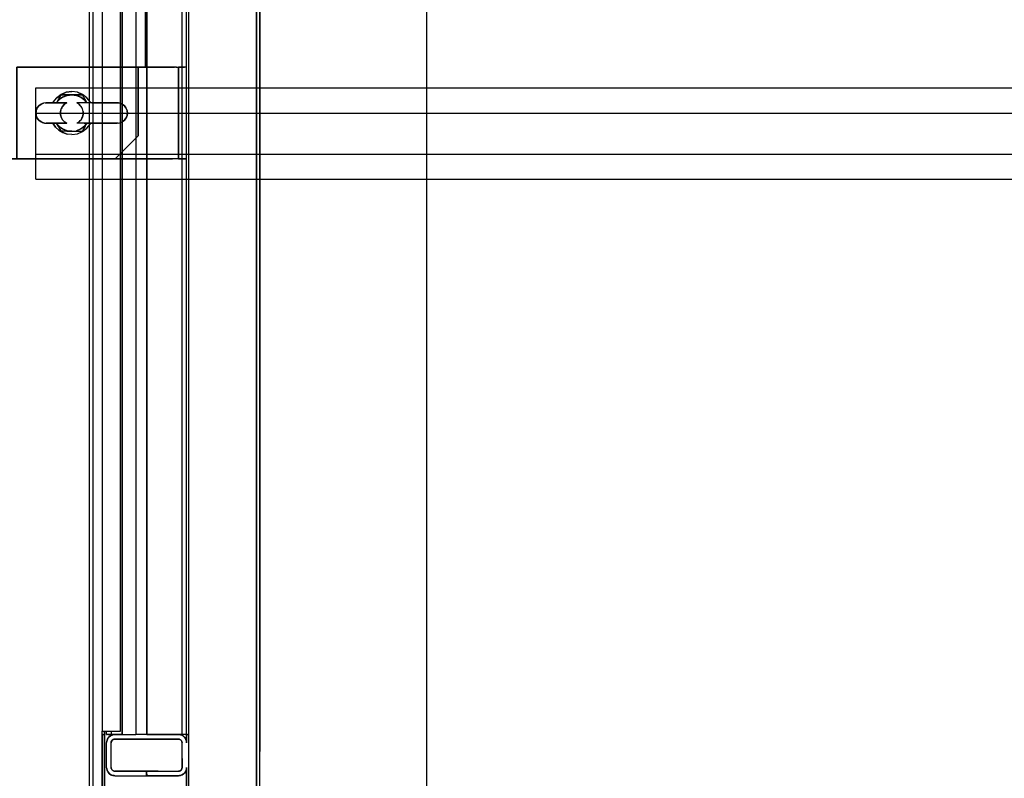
# Model space of a CAD drawing. Extents: x -805 to 3526, y -961 to 1039.
# Tile 346 of 473: x 1259.866 to 1260.297, y 36.826 to 37.158. Entities that reach past the tile are written whole.
import ezdxf
from ezdxf import colors
from ezdxf.entities.mleader import LeaderData, LeaderLine
from ezdxf.math import Vec2, Vec3

# ---------------------------------------------------------------- set-up
doc = ezdxf.new("R2010")
doc.units = 0
doc.linetypes.add('AUSGEZOGEN', pattern=[2, 1, 1])
doc.layers.get('0').update_dxf_attribs({"color": 251})
doc.layers.add('TTK-B-Bestand', color=252, linetype='Continuous', lineweight=35)
doc.layers.add('TTK-P-Treppe unten', color=12, linetype='Continuous', lineweight=25)
for name, color, linetype in [('TTK-P-Aufzug', 251, 'Continuous'), ('TTK-P-Bahnsteig', 12, 'Continuous'), ('TTK-P-TEXT', 12, 'AUSGEZOGEN'), ('TTK-P-Verm', 251, 'Continuous')]:
    doc.layers.add(name, color=color, linetype=linetype)
doc.styles.add('AKG DIN 6776', font='AKG_DIN67.TTF')
doc.dimstyles.new('TTK', dxfattribs={"dimtxt": 2.5, "dimasz": 2.5, "dimexe": 3.5, "dimexo": 0.1, "dimgap": 1, "dimtad": 1, "dimzin": 0, "dimtxsty": 'AKG DIN 6776', "dimblk": 'OBLIQUE', "dimcen": -0.09, "dimdle": 3, "dimclrd": 256, "dimclre": 256, "dimclrt": 256, "dimadec": 3, "dimazin": 0, "dimtfac": 1, "dimtofl": 0, "dimtmove": 0, "dimatfit": 3, "dimldrblk": 'OBLIQUE', "dimfxl": 7, "dimfxlon": 1, "dimtolj": 1, "dimtzin": 0, "dimlwd": -1, "dimlwe": -1, "dimarcsym": 0})
doc.dimstyles.new('TTK$6', dxfattribs={"dimtxt": 2.5, "dimasz": 2.5, "dimexe": 3.5, "dimexo": 0.1, "dimgap": 1, "dimtad": 1, "dimzin": 0, "dimtxsty": 'AKG DIN 6776', "dimblk": 'OBLIQUE', "dimcen": -0.09, "dimdle": 3, "dimse1": 1, "dimse2": 1, "dimclrd": 256, "dimclre": 256, "dimclrt": 256, "dimadec": 3, "dimazin": 0, "dimtfac": 1, "dimtofl": 0, "dimtmove": 0, "dimatfit": 3, "dimldrblk": 'OBLIQUE', "dimfxl": 7, "dimfxlon": 1, "dimtolj": 1, "dimtzin": 0, "dimlwd": -1, "dimlwe": -1, "dimarcsym": 0})

# ---------------------------------------------------------------- blocks, each defined once
blk = doc.blocks.new('_None')
blk = doc.blocks.new('*D549')
at = {"layer": 'DEFPOINTS', "color": 0}
for p in [(1594.65301, 36.73973), (1594.30623, 36.57524), (8.2233, 0)]:
    blk.add_point(p, dxfattribs=at)
at = {"layer": 'TTK-B-Bestand', "insert": (1594.10926, 36.98348), "char_height": 0.25, "attachment_point": 5, "style": 'AKG DIN 6776'}
blk.add_mtext('\\A1;36,588', dxfattribs=at)
blk = doc.blocks.new('_OBLIQUE')
at = {"color": 0, "linetype": 'ByBlock'}
blk.add_line((-0.5, -0.5), (0.5, 0.5), dxfattribs=at)
blk = doc.blocks.new('*D548')
at = {"layer": 'DEFPOINTS', "color": 0}
for p in [(1585.5366, 36.77061), (1585.04588, 36.61399), (-0.86811, 0.03088)]:
    blk.add_point(p, dxfattribs=at)
at = {"layer": 'TTK-B-Bestand', "insert": (1585.01785, 37.01436), "char_height": 0.25, "attachment_point": 5, "style": 'AKG DIN 6776'}
blk.add_mtext('\\A1;36,621', dxfattribs=at)
blk = doc.blocks.new('*D645')
at = {"layer": 'DEFPOINTS', "color": 0}
for p in [(1259.79808, 39.34555), (1259.49808, 36.0331), (1259.79808, 36.0331)]:
    blk.add_point(p, dxfattribs=at)
at = {"layer": 'TTK-P-Verm'}
for p, q in [((1259.49808, 38.64555), (1259.49808, 39.69555)), ((1259.79808, 38.64555), (1259.79808, 39.69555)), ((1259.19808, 39.34555), (1260.09808, 39.34555))]:
    blk.add_line(p, q, dxfattribs=at)
at = {"layer": 'TTK-P-Verm', "xscale": 0.25, "yscale": 0.25, "zscale": 0.25, "rotation": 180}
blk.add_blockref('_OBLIQUE', (1259.49808, 39.34555), dxfattribs=at)
at = {"layer": 'TTK-P-Verm', "xscale": 0.25, "yscale": 0.25, "zscale": 0.25}
blk.add_blockref('_OBLIQUE', (1259.79808, 39.34555), dxfattribs=at)
at = {"layer": 'TTK-P-Verm', "insert": (1259.64808, 39.58688), "char_height": 0.25, "attachment_point": 5, "style": 'AKG DIN 6776', "bg_fill": 3, "box_fill_scale": 1.1, "bg_fill_color": 256, "bg_fill_true_color": 13158600, "bg_fill_transparency": 0}
blk.add_mtext('\\A1;30', dxfattribs=at)
blk = doc.blocks.new('*D644')
at = {"layer": 'DEFPOINTS', "color": 0}
for p in [(1262.49808, 39.34555), (1259.79808, 39.28428), (1262.49808, 35.72662)]:
    blk.add_point(p, dxfattribs=at)
at = {"layer": 'TTK-P-Treppe unten'}
for p, q in [((1259.79808, 39.29428), (1259.79808, 39.69555)), ((1262.49808, 38.64555), (1262.49808, 39.69555)), ((1259.49808, 39.34555), (1262.79808, 39.34555))]:
    blk.add_line(p, q, dxfattribs=at)
at = {"layer": 'TTK-P-Treppe unten', "xscale": 0.25, "yscale": 0.25, "zscale": 0.25, "rotation": 180}
blk.add_blockref('_OBLIQUE', (1259.79808, 39.34555), dxfattribs=at)
at = {"layer": 'TTK-P-Treppe unten', "xscale": 0.25, "yscale": 0.25, "zscale": 0.25}
blk.add_blockref('_OBLIQUE', (1262.49808, 39.34555), dxfattribs=at)
at = {"layer": 'TTK-P-Treppe unten', "insert": (1261.14808, 39.58943), "char_height": 0.25, "attachment_point": 5, "style": 'AKG DIN 6776', "bg_fill": 3, "box_fill_scale": 1.1, "bg_fill_color": 256, "bg_fill_true_color": 13158600, "bg_fill_transparency": 0}
blk.add_mtext('\\A1;2,70', dxfattribs=at)
blk = doc.blocks.new('*D536')
at = {"layer": 'DEFPOINTS', "color": 0}
for p in [(1593.42639, 36.65223), (1593.90951, 36.65223), (733.06592, 0.10713)]:
    blk.add_point(p, dxfattribs=at)
at = {"layer": 'TTK-P-TEXT', "insert": (1594.45378, 36.89598), "char_height": 0.25, "attachment_point": 5, "style": 'AKG DIN 6776'}
blk.add_mtext('\\A1;36,589', dxfattribs=at)
blk = doc.blocks.new('STS26_1000_2100 - STS26_1000_2100-V1-41')
for p, q in [((1194.62, 7350), (1194.62, 4960)), ((1196.12, 4960), (1196.12, 7350)), ((1152.62, 5210), (1152.62, 7021)), ((1152.62, 5210), (1152.62, 7021)), ((1153.62, 5210), (1153.62, 7021)), ((1153.62, 5210), (1153.62, 7021)), ((1155.62, 5210), (1155.62, 7021)), ((1171.11, 7021), (1171.11, 5210)), ((1171.11, 7021), (1171.11, 5210)), ((1171.13, 7021), (1171.13, 5210)), ((1171.13, 7021), (1171.13, 5210)), ((1182.62, 5211.5), (1182.62, 7019.5)), ((1190.62, 7019.5), (1190.62, 5211.5)), ((1175.86, 7019), (1175.86, 5210)), ((1175.86, 7019), (1175.86, 5210)), ((1181.86, 5210), (1181.86, 7019)), ((1181.86, 5210), (1181.86, 7019)), ((1175.86, 6431.25), (1175.86, 5210)), ((1181.86, 5797.75), (1181.86, 5210)), ((1190.62, 5211.5), (1182.62, 5211.5)), ((1186.62, 5211.5), (1186.62, 5210)), ((1188.62, 5210), (1188.62, 5211.5)), ((1189.62, 5211.5), (1189.62, 5210)), ((1189.62, 5210), (1189.62, 5211.5)), ((1190.62, 5210), (1190.62, 5211.5)), ((1190.62, 5210), (1190.62, 5211.5)), ((1152.62, 5138.75), (1152.62, 5210)), ((1153.31, 5210), (1152.62, 5210)), ((1153.62, 5210), (1152.62, 5210)), ((1153.62, 5210), (1152.62, 5210)), ((1152.62, 4960), (1152.62, 5210)), ((1153.31, 5210), (1153.62, 5210)), ((1153.62, 5210), (1153.62, 5208.97)), ((1153.62, 5210), (1153.75, 5210)), ((1153.62, 5210), (1153.75, 5210)), ((1153.62, 5206.4), (1153.62, 5210)), ((1153.62, 5208.97), (1153.62, 5206.4)), ((1153.62, 5206.4), (1153.76, 5207.37)), ((1153.62, 5206.4), (1153.76, 5207.37)), ((1153.62, 5206.4), (1153.67, 5206.75)), ((1153.67, 5206.75), (1153.76, 5207.37)), ((1153.75, 5210), (1154.1, 5210)), ((1153.75, 5210), (1154.1, 5210)), ((1153.93, 5207.85), (1153.76, 5207.37)), ((1153.76, 5207.37), (1153.93, 5207.85)), ((1153.87, 5207.68), (1153.76, 5207.37)), ((1153.87, 5207.68), (1153.93, 5207.85)), ((1153.93, 5207.85), (1154.17, 5208.3)), ((1153.93, 5207.85), (1154.17, 5208.3)), ((1153.93, 5207.85), (1154.02, 5208.02)), ((1154.02, 5208.02), (1154.17, 5208.3)), ((1154.1, 5210), (1154.68, 5210)), ((1154.1, 5210), (1154.68, 5210)), ((1154.17, 5208.3), (1154.62, 5208.89)), ((1154.17, 5208.3), (1154.62, 5208.89)), ((1154.46, 5208.68), (1154.17, 5208.3)), ((1154.46, 5208.68), (1154.62, 5208.89)), ((1154.62, 5208.89), (1154.91, 5209.16)), ((1154.62, 5208.89), (1154.91, 5209.16)), ((1154.62, 5208.89), (1154.73, 5208.99)), ((1154.68, 5210), (1155.42, 5210)), ((1154.68, 5210), (1155.42, 5210)), ((1154.73, 5208.99), (1154.91, 5209.16)), ((1155.22, 5209.39), (1154.91, 5209.16)), ((1154.91, 5209.16), (1155.22, 5209.39)), ((1155.11, 5209.31), (1154.91, 5209.16)), ((1155.11, 5209.31), (1155.22, 5209.39)), ((1155.22, 5209.39), (1155.84, 5209.73)), ((1155.22, 5209.39), (1155.84, 5209.73)), ((1155.22, 5209.39), (1155.45, 5209.51)), ((1155.42, 5210), (1156.29, 5210)), ((1155.42, 5210), (1156.29, 5210)), ((1155.45, 5209.51), (1155.84, 5209.73)), ((1155.62, 5206.4), (1155.68, 5206.81)), ((1155.62, 5206.4), (1155.68, 5206.81)), ((1155.64, 5206.55), (1155.62, 5206.4)), ((1155.62, 5195.6), (1155.62, 5206.4)), ((1155.62, 5195.6), (1155.62, 5206.4)), ((1155.62, 5199.53), (1155.62, 5206.4)), ((1155.68, 5206.81), (1155.64, 5206.55)), ((1155.84, 5207.2), (1155.68, 5206.81)), ((1155.84, 5207.2), (1155.68, 5206.81)), ((1155.74, 5206.95), (1155.68, 5206.81)), ((1155.84, 5207.2), (1155.74, 5206.95)), ((1155.84, 5209.73), (1156.52, 5209.93)), ((1155.84, 5209.73), (1156.52, 5209.93)), ((1155.84, 5209.73), (1156.09, 5209.8)), ((1156.09, 5207.53), (1155.84, 5207.2)), ((1156.09, 5207.53), (1155.84, 5207.2)), ((1155.93, 5207.32), (1155.84, 5207.2)), ((1156.09, 5207.53), (1155.93, 5207.32)), ((1156.09, 5209.8), (1156.52, 5209.93)), ((1156.42, 5207.79), (1156.09, 5207.53)), ((1156.42, 5207.79), (1156.09, 5207.53)), ((1156.21, 5207.62), (1156.09, 5207.53)), ((1156.42, 5207.79), (1156.21, 5207.62)), ((1157.22, 5210), (1156.29, 5210)), ((1156.29, 5210), (1157.22, 5210)), ((1156.81, 5207.95), (1156.42, 5207.79)), ((1156.81, 5207.95), (1156.42, 5207.79)), ((1156.56, 5207.84), (1156.42, 5207.79)), ((1157, 5209.98), (1156.52, 5209.93)), ((1156.81, 5207.95), (1156.56, 5207.84)), ((1157.22, 5208), (1156.81, 5207.95)), ((1156.81, 5207.95), (1157.22, 5208)), ((1156.96, 5207.97), (1156.81, 5207.95)), ((1156.96, 5207.97), (1157.22, 5208)), ((1157.22, 5210), (1157, 5209.98)), ((1166.6, 5210), (1157.22, 5210)), ((1171.11, 5210), (1157.22, 5210)), ((1157.22, 5210), (1171.11, 5210)), ((1185.02, 5208), (1157.22, 5208)), ((1157.22, 5208), (1185.02, 5208)), ((1166.32, 5208), (1157.22, 5208)), ((1176.43, 5208), (1166.32, 5208)), ((1166.6, 5210), (1171.11, 5210)), ((1171.11, 5210), (1171.13, 5210)), ((1171.13, 5210), (1171.13, 5210)), ((1171.13, 5210), (1174.33, 5210)), ((1171.13, 5210), (1175.86, 5210)), ((1171.13, 5210), (1175.86, 5210)), ((1174.33, 5210), (1175.86, 5210)), ((1181.86, 5210), (1175.86, 5210)), ((1181.86, 5210), (1175.86, 5210)), ((1176.43, 5208), (1176.56, 5208)), ((1185.02, 5208), (1176.56, 5208)), ((1185.02, 5210), (1181.86, 5210)), ((1184, 5210), (1181.86, 5210)), ((1181.86, 5210), (1185.02, 5210)), ((1185.02, 5210), (1184, 5210)), ((1185.9, 5209.89), (1185.02, 5210)), ((1185.02, 5210), (1185.3, 5209.97)), ((1185.02, 5210), (1185.9, 5209.89)), ((1185.95, 5210), (1185.02, 5210)), ((1185.02, 5210), (1185.95, 5210)), ((1185.02, 5208), (1185.44, 5207.95)), ((1185.02, 5208), (1185.44, 5207.95)), ((1185.02, 5208), (1185.17, 5207.98)), ((1185.44, 5207.95), (1185.17, 5207.98)), ((1185.9, 5209.89), (1185.3, 5209.97)), ((1185.44, 5207.95), (1185.82, 5207.79)), ((1185.82, 5207.79), (1185.44, 5207.95)), ((1185.58, 5207.89), (1185.44, 5207.95)), ((1185.82, 5207.79), (1185.58, 5207.89)), ((1185.82, 5207.79), (1186.15, 5207.53)), ((1186.15, 5207.53), (1185.82, 5207.79)), ((1185.94, 5207.69), (1185.82, 5207.79)), ((1186.72, 5209.57), (1185.9, 5209.89)), ((1185.9, 5209.89), (1186.2, 5209.78)), ((1185.9, 5209.89), (1186.72, 5209.57)), ((1186.15, 5207.53), (1185.94, 5207.69)), ((1186.82, 5210), (1185.95, 5210)), ((1185.95, 5210), (1186.82, 5210)), ((1186.15, 5207.53), (1186.41, 5207.2)), ((1186.41, 5207.2), (1186.15, 5207.53)), ((1186.25, 5207.41), (1186.15, 5207.53)), ((1186.72, 5209.57), (1186.2, 5209.78)), ((1186.41, 5207.2), (1186.25, 5207.41)), ((1186.41, 5207.2), (1186.57, 5206.81)), ((1186.57, 5206.81), (1186.41, 5207.2)), ((1186.47, 5207.06), (1186.41, 5207.2)), ((1186.57, 5206.81), (1186.47, 5207.06)), ((1186.62, 5206.4), (1186.57, 5206.81)), ((1186.62, 5206.4), (1186.57, 5206.81)), ((1186.59, 5206.66), (1186.57, 5206.81)), ((1186.59, 5206.66), (1186.62, 5206.4)), ((1186.62, 5195.6), (1186.62, 5206.4)), ((1186.62, 5195.6), (1186.62, 5206.4)), ((1186.62, 5202.47), (1186.62, 5206.4)), ((1187.45, 5209.06), (1186.72, 5209.57)), ((1186.72, 5209.57), (1186.99, 5209.39)), ((1186.72, 5209.57), (1187.45, 5209.06)), ((1187.57, 5210), (1186.82, 5210)), ((1186.82, 5210), (1187.57, 5210)), ((1187.45, 5209.06), (1186.99, 5209.39)), ((1188.02, 5208.39), (1187.45, 5209.06)), ((1188.02, 5208.39), (1187.45, 5209.06)), ((1187.45, 5209.06), (1187.66, 5208.82)), ((1188.14, 5210), (1187.57, 5210)), ((1187.57, 5210), (1188.14, 5210)), ((1188.02, 5208.39), (1187.66, 5208.82)), ((1188.24, 5208.01), (1188.02, 5208.39)), ((1188.24, 5208.01), (1188.02, 5208.39)), ((1188.02, 5208.39), (1188.1, 5208.25)), ((1188.1, 5208.25), (1188.24, 5208.01)), ((1188.14, 5210), (1188.5, 5210)), ((1188.14, 5210), (1188.5, 5210)), ((1188.42, 5207.6), (1188.24, 5208.01)), ((1188.24, 5208.01), (1188.42, 5207.6)), ((1188.35, 5207.75), (1188.24, 5208.01)), ((1188.35, 5207.75), (1188.42, 5207.6)), ((1188.57, 5207), (1188.42, 5207.6)), ((1188.42, 5207.6), (1188.57, 5207)), ((1188.42, 5207.6), (1188.47, 5207.38)), ((1188.47, 5207.38), (1188.57, 5207)), ((1188.62, 5210), (1188.5, 5210)), ((1188.5, 5210), (1188.62, 5210)), ((1188.62, 5206.4), (1188.57, 5207)), ((1188.62, 5206.4), (1188.57, 5207)), ((1188.6, 5206.62), (1188.57, 5207)), ((1188.62, 5206.4), (1188.6, 5206.62)), ((1188.62, 5195.6), (1188.62, 5206.4)), ((1188.62, 5195.6), (1188.62, 5206.4)), ((1188.62, 5199.52), (1188.62, 5206.4)), ((1189.62, 5139.99), (1189.62, 5210)), ((1190.31, 5210), (1189.62, 5210)), ((1190.62, 5210), (1189.62, 5210)), ((1190.62, 5210), (1189.62, 5210)), ((1189.62, 5210), (1189.62, 4960)), ((1190.31, 5210), (1190.62, 5210)), ((1190.62, 5138.75), (1190.62, 5210)), ((1190.62, 5210), (1190.62, 4960)), ((1186.62, 5195.6), (1186.62, 5202.47)), ((1155.62, 5199.53), (1155.62, 5195.6)), ((1188.62, 5195.6), (1188.62, 5199.52)), ((1153.76, 5194.63), (1153.62, 5195.6)), ((1153.71, 5194.98), (1153.62, 5195.6)), ((1153.76, 5194.63), (1153.62, 5195.6)), ((1153.62, 5045.44), (1153.62, 5195.6)), ((1153.62, 5195.6), (1153.62, 4960)), ((1153.76, 5194.63), (1153.71, 5194.98)), ((1153.93, 5194.15), (1153.76, 5194.63)), ((1153.82, 5194.46), (1153.76, 5194.63)), ((1153.93, 5194.15), (1153.76, 5194.63)), ((1153.82, 5194.46), (1153.93, 5194.15)), ((1154.17, 5193.7), (1153.93, 5194.15)), ((1154.08, 5193.86), (1153.93, 5194.15)), ((1154.17, 5193.7), (1153.93, 5194.15)), ((1154.17, 5193.7), (1154.08, 5193.86)), ((1154.33, 5193.48), (1154.17, 5193.7)), ((1154.17, 5193.7), (1154.62, 5193.11)), ((1154.62, 5193.11), (1154.17, 5193.7)), ((1154.33, 5193.48), (1154.62, 5193.11)), ((1155.62, 5195.6), (1155.68, 5195.19)), ((1155.66, 5195.34), (1155.62, 5195.6)), ((1155.68, 5195.19), (1155.62, 5195.6)), ((1155.66, 5195.34), (1155.68, 5195.19)), ((1155.84, 5194.8), (1155.68, 5195.19)), ((1155.68, 5195.19), (1155.78, 5194.94)), ((1155.68, 5195.19), (1155.84, 5194.8)), ((1155.78, 5194.94), (1155.84, 5194.8)), ((1156.09, 5194.47), (1155.84, 5194.8)), ((1155.84, 5194.8), (1156, 5194.59)), ((1155.84, 5194.8), (1156.09, 5194.47)), ((1156, 5194.59), (1156.09, 5194.47)), ((1156.42, 5194.21), (1156.09, 5194.47)), ((1156.09, 5194.47), (1156.3, 5194.31)), ((1156.09, 5194.47), (1156.42, 5194.21)), ((1156.3, 5194.31), (1156.42, 5194.21)), ((1156.81, 5194.05), (1156.42, 5194.21)), ((1156.42, 5194.21), (1156.67, 5194.11)), ((1156.42, 5194.21), (1156.81, 5194.05)), ((1156.67, 5194.11), (1156.81, 5194.05)), ((1157.22, 5194), (1156.81, 5194.05)), ((1157.22, 5194), (1156.81, 5194.05)), ((1156.81, 5194.05), (1157.07, 5194.02)), ((1157.07, 5194.02), (1157.22, 5194)), ((1171.11, 5194), (1157.22, 5194)), ((1171.11, 5194), (1157.22, 5194)), ((1166.06, 5194), (1157.22, 5194)), ((1166.06, 5194), (1171.11, 5194)), ((1171.11, 5192), (1171.11, 5194)), ((1171.11, 5192), (1171.11, 5194)), ((1171.11, 5192.73), (1171.11, 5194)), ((1171.13, 5192), (1171.13, 5194)), ((1171.13, 5194), (1185.02, 5194)), ((1185.02, 5194), (1171.13, 5194)), ((1171.13, 5194), (1171.38, 5194)), ((1171.13, 5194), (1171.13, 5192)), ((1171.13, 5193.27), (1171.13, 5194)), ((1171.51, 5194), (1171.38, 5194)), ((1171.51, 5194), (1176.56, 5194)), ((1176.56, 5194), (1185.02, 5194)), ((1185.44, 5194.05), (1185.02, 5194)), ((1185.44, 5194.05), (1185.02, 5194)), ((1185.29, 5194.03), (1185.02, 5194)), ((1185.29, 5194.03), (1185.44, 5194.05)), ((1185.44, 5194.05), (1185.82, 5194.21)), ((1185.44, 5194.05), (1185.82, 5194.21)), ((1185.44, 5194.05), (1185.68, 5194.16)), ((1185.68, 5194.16), (1185.82, 5194.21)), ((1185.82, 5194.21), (1186.15, 5194.47)), ((1185.82, 5194.21), (1186.15, 5194.47)), ((1185.82, 5194.21), (1186.03, 5194.38)), ((1186.03, 5194.38), (1186.15, 5194.47)), ((1186.15, 5194.47), (1186.41, 5194.8)), ((1186.15, 5194.47), (1186.41, 5194.8)), ((1186.15, 5194.47), (1186.32, 5194.68)), ((1186.32, 5194.68), (1186.41, 5194.8)), ((1186.41, 5194.8), (1186.57, 5195.19)), ((1186.41, 5194.8), (1186.57, 5195.19)), ((1186.41, 5194.8), (1186.51, 5195.05)), ((1186.51, 5195.05), (1186.57, 5195.19)), ((1186.62, 5195.6), (1186.57, 5195.19)), ((1186.57, 5195.19), (1186.62, 5195.6)), ((1186.57, 5195.19), (1186.6, 5195.45)), ((1186.6, 5195.45), (1186.62, 5195.6)), ((1188.02, 5193.61), (1187.45, 5192.94)), ((1187.45, 5192.94), (1188.02, 5193.61)), ((1188.02, 5193.61), (1187.81, 5193.37)), ((1188.24, 5193.99), (1188.02, 5193.61)), ((1188.24, 5193.99), (1188.02, 5193.61)), ((1188.16, 5193.85), (1188.02, 5193.61)), ((1188.24, 5193.99), (1188.16, 5193.85)), ((1188.24, 5193.99), (1188.42, 5194.4)), ((1188.42, 5194.4), (1188.24, 5193.99)), ((1188.31, 5194.14), (1188.24, 5193.99)), ((1188.31, 5194.14), (1188.42, 5194.4)), ((1188.42, 5194.4), (1188.57, 5195)), ((1188.57, 5195), (1188.42, 5194.4)), ((1188.52, 5194.79), (1188.42, 5194.4)), ((1188.57, 5195), (1188.52, 5194.79)), ((1188.57, 5195), (1188.62, 5195.6)), ((1188.57, 5195), (1188.62, 5195.6)), ((1188.59, 5195.22), (1188.57, 5195)), ((1188.59, 5195.22), (1188.62, 5195.6)), ((1154.91, 5192.84), (1154.62, 5193.11)), ((1154.81, 5192.94), (1154.62, 5193.11)), ((1154.91, 5192.84), (1154.62, 5193.11)), ((1154.91, 5192.84), (1154.81, 5192.94)), ((1155.22, 5192.61), (1154.91, 5192.84)), ((1154.91, 5192.84), (1155.22, 5192.61)), ((1155.03, 5192.75), (1154.91, 5192.84)), ((1155.03, 5192.75), (1155.22, 5192.61)), ((1155.22, 5192.61), (1155.84, 5192.27)), ((1155.22, 5192.61), (1155.84, 5192.27)), ((1155.62, 5192.39), (1155.22, 5192.61)), ((1155.84, 5192.27), (1155.62, 5192.39)), ((1155.84, 5192.27), (1156.52, 5192.07)), ((1155.84, 5192.27), (1156.52, 5192.07)), ((1155.84, 5192.27), (1156.27, 5192.14)), ((1156.52, 5192.07), (1156.27, 5192.14)), ((1157.22, 5192), (1156.52, 5192.07)), ((1156.52, 5192.07), (1157.22, 5192)), ((1156.52, 5192.07), (1156.78, 5192.04)), ((1156.78, 5192.04), (1157.22, 5192)), ((1171.11, 5192), (1157.22, 5192)), ((1157.22, 5192), (1171.11, 5192)), ((1162.27, 5192), (1157.22, 5192)), ((1162.27, 5192), (1171.11, 5192)), ((1171.11, 5192.73), (1171.11, 5192)), ((1171.13, 5193.27), (1171.13, 5192)), ((1185.02, 5192), (1171.13, 5192)), ((1185.02, 5192), (1171.13, 5192)), ((1171.13, 5192), (1171.38, 5192)), ((1171.51, 5192), (1171.38, 5192)), ((1176.56, 5192), (1171.51, 5192)), ((1185.02, 5192), (1176.56, 5192)), ((1185.02, 5192), (1185.9, 5192.11)), ((1185.9, 5192.11), (1185.02, 5192)), ((1185.34, 5192.04), (1185.02, 5192)), ((1185.34, 5192.04), (1185.9, 5192.11)), ((1185.9, 5192.11), (1186.72, 5192.43)), ((1186.72, 5192.43), (1185.9, 5192.11)), ((1186.43, 5192.31), (1185.9, 5192.11)), ((1186.72, 5192.43), (1186.43, 5192.31)), ((1186.72, 5192.43), (1187.45, 5192.94)), ((1187.45, 5192.94), (1186.72, 5192.43)), ((1187.18, 5192.75), (1186.72, 5192.43)), ((1187.45, 5192.94), (1187.18, 5192.75)), ((1187.81, 5193.37), (1187.45, 5192.94))]:
    blk.add_line(p, q)
blk = doc.blocks.new('Türwinkel 129 tief Meiler unten')
for p, q in [((-257.52, 460), (-257.52, 458.12)), ((-59.52, 460), (-257.52, 460)), ((-257.52, 458.12), (-257.52, 459.52)), ((-257.52, 458.12), (-257.52, 455.9)), ((-257.52, 458.12), (-257.52, 455.9)), ((-246.52, 452), (-246.52, 460)), ((-177.52, 460), (-59.52, 460)), ((-70.55, 452), (-70.55, 460)), ((-59.52, 459.52), (-59.52, 460)), ((-59.52, 459.52), (-59.52, 460)), ((-59.52, 459.52), (-59.52, 458.12)), ((-59.52, 458.12), (-59.52, 459.52)), ((-59.52, 458.12), (-59.52, 455.9)), ((-59.52, 455.9), (-59.52, 458.12)), ((-257.52, 453), (-257.52, 455.9)), ((-257.52, 455.9), (-257.52, 453)), ((-257.52, 449.62), (-257.52, 453)), ((-257.52, 453), (-257.52, 449.62)), ((-246.52, 452), (-257.52, 452)), ((-246.52, 452), (-257.52, 452)), ((-257.52, 446), (-257.52, 449.62)), ((-257.52, 449.62), (-257.52, 446)), ((-242.34, 452), (-252.82, 452)), ((-246.15, 452), (-246.52, 452)), ((-246.52, 452), (-246.15, 452)), ((-245.05, 452), (-246.15, 452)), ((-245.05, 452), (-246.15, 452)), ((-243.3, 452), (-245.05, 452)), ((-243.3, 452), (-245.05, 452)), ((-241.02, 452), (-243.3, 452)), ((-241.02, 452), (-243.3, 452)), ((-240.37, 452), (-242.34, 452)), ((-238.37, 452), (-241.02, 452)), ((-238.37, 452), (-241.02, 452)), ((-238.83, 452), (-240.37, 452)), ((-238.83, 452), (-127.16, 452)), ((-238.37, 452), (-235.52, 452)), ((-235.52, 452), (-238.37, 452)), ((-235.52, 452), (-204.77, 452)), ((-235.52, 452), (-204.77, 452)), ((-125.52, 452), (-174.28, 452)), ((-125.52, 452), (-174.28, 452)), ((-127.16, 452), (-125.53, 452)), ((-123.31, 452), (-125.53, 452)), ((-122.68, 452), (-125.52, 452)), ((-122.68, 452), (-125.52, 452)), ((-68.22, 452), (-123.31, 452)), ((-120.02, 452), (-122.68, 452)), ((-120.02, 452), (-122.68, 452)), ((-117.74, 452), (-120.02, 452)), ((-117.74, 452), (-120.02, 452)), ((-116, 452), (-117.74, 452)), ((-116, 452), (-117.74, 452)), ((-59.52, 452), (-74.52, 452)), ((-70.92, 452), (-72.02, 452)), ((-70.92, 452), (-72.02, 452)), ((-70.55, 452), (-70.92, 452)), ((-70.55, 452), (-70.92, 452)), ((-67.57, 452), (-68.22, 452)), ((-66.9, 452), (-67.57, 452)), ((-66.3, 452), (-66.9, 452)), ((-65.83, 452), (-66.3, 452)), ((-65.49, 452), (-65.83, 452)), ((-59.52, 455.9), (-59.52, 453)), ((-59.52, 453), (-59.52, 455.9)), ((-59.52, 453), (-59.52, 449.62)), ((-59.52, 449.62), (-59.52, 453)), ((-59.52, 449.62), (-59.52, 446)), ((-59.52, 446), (-59.52, 449.62)), ((-257.52, 446), (-257.52, 437.7)), ((-257.52, 446), (-257.52, 437.7)), ((-59.52, 446), (-59.52, 437.7)), ((-59.52, 446), (-59.52, 400)), ((-59.52, 400), (-59.52, 446)), ((-245.52, 425.7), (-257.52, 437.7)), ((-245.52, 425.7), (-257.52, 437.7)), ((-245.52, 80), (-245.52, 425.7)), ((-245.52, 425.7), (-245.52, 80)), ((-53.52, 400), (-59.52, 400)), ((-53.52, 400), (-59.52, 400)), ((-53.52, 400), (-49.9, 400)), ((-49.9, 400), (-53.52, 400)), ((-6.52, 400), (-49.9, 400)), ((-49.9, 400), (-6.52, 400)), ((-3.62, 400), (-6.52, 400)), ((-6.52, 400), (-3.62, 400)), ((-1.4, 400), (-3.62, 400)), ((-3.62, 400), (-1.4, 400)), ((-1.4, 400), (0, 400)), ((-1.4, 400), (0, 400)), ((0.48, 400), (0, 400)), ((0.48, 400), (0, 400)), ((0.48, 400), (0.48, 0)), ((-280.58, 80), (-280.86, 80)), ((-280.86, 80), (-279.56, 80)), ((-280.86, 80), (-280.58, 80)), ((-280.86, 80), (-280.86, 15.88)), ((-280.58, 80), (-279.59, 80)), ((-280.58, 80), (-279.59, 80)), ((-279.59, 80), (-278.74, 80)), ((-279.59, 80), (-278.74, 80)), ((-272.59, 80), (-279.56, 80)), ((-278.74, 80), (-277.7, 80)), ((-278.74, 80), (-277.7, 80)), ((-277.7, 80), (-276.51, 80)), ((-277.7, 80), (-276.51, 80)), ((-276.51, 80), (-275.17, 80)), ((-275.17, 80), (-276.51, 80)), ((-275.17, 80), (-274.26, 80)), ((-275.17, 80), (-274.26, 80)), ((-272.55, 80), (-274.26, 80)), ((-274.26, 80), (-274.26, 0)), ((-272.55, 80), (-274.26, 80)), ((-274.26, 0), (-274.26, 80)), ((-271.8, 80), (-272.59, 80)), ((-272.55, 80), (-270.76, 80)), ((-272.55, 80), (-270.76, 80)), ((-271.8, 80), (-270.63, 80)), ((-270.76, 80), (-268.92, 80)), ((-268.92, 80), (-270.76, 80)), ((-270.63, 80), (-269.73, 80)), ((-269.73, 80), (-268.92, 80)), ((-268.92, 80), (-256.11, 80)), ((-238.92, 80), (-268.92, 80)), ((-268.92, 80), (-238.92, 80)), ((-256.11, 80), (-178.18, 80)), ((-238.92, 80), (-132.92, 80)), ((-238.92, 80), (-238.92, 20)), ((-238.92, 20), (-238.92, 80)), ((-132.92, 80), (-238.92, 80)), ((-178.18, 80), (-132.92, 80)), ((-132.92, 0), (-132.92, 80)), ((-132.92, 34.16), (-132.92, 80)), ((-132.92, 80), (-132.92, 0)), ((-197.2, 49.4), (-194.22, 53.29)), ((-197.2, 49.4), (-194.22, 53.29)), ((-194.22, 53.29), (-190.32, 56.28)), ((-194.22, 53.29), (-190.32, 56.28)), ((-194.11, 49.15), (-192.6, 51.78)), ((-194.11, 49.15), (-192.6, 51.78)), ((-192.6, 51.78), (-190.16, 56)), ((-192.6, 51.78), (-190.16, 56)), ((-188.92, 53.86), (-192.24, 51.31)), ((-192.24, 51.31), (-188.92, 53.86)), ((-190.32, 56.28), (-185.79, 58.16)), ((-185.79, 58.16), (-190.32, 56.28)), ((-185.29, 56), (-190.16, 56)), ((-190.16, 56), (-185.29, 56)), ((-185.06, 55.45), (-188.92, 53.86)), ((-188.92, 53.86), (-185.06, 55.45)), ((-185.79, 58.16), (-180.92, 58.8)), ((-185.79, 58.16), (-180.92, 58.8)), ((-180.92, 56), (-185.29, 56)), ((-185.29, 56), (-180.92, 56)), ((-180.92, 56), (-185.06, 55.45)), ((-185.06, 55.45), (-180.92, 56)), ((-180.92, 58.8), (-176.11, 58.17)), ((-176.11, 58.17), (-180.92, 58.8)), ((-176.56, 56), (-180.92, 56)), ((-180.92, 56), (-176.56, 56)), ((-180.92, 56), (-176.78, 55.45)), ((-176.78, 55.45), (-180.92, 56)), ((-176.78, 55.45), (-172.92, 53.86)), ((-172.92, 53.86), (-176.78, 55.45)), ((-171.69, 56), (-176.56, 56)), ((-176.56, 56), (-171.69, 56)), ((-176.11, 58.17), (-171.62, 56.34)), ((-171.62, 56.34), (-176.11, 58.17)), ((-172.92, 53.86), (-171.18, 52.69)), ((-171.18, 52.69), (-172.92, 53.86)), ((-169.25, 51.78), (-171.69, 56)), ((-169.25, 51.78), (-171.69, 56)), ((-171.62, 56.34), (-167.75, 53.41)), ((-167.75, 53.41), (-171.62, 56.34)), ((-171.18, 52.69), (-169.61, 51.31)), ((-169.61, 51.31), (-171.18, 52.69)), ((-167.73, 49.15), (-169.25, 51.78)), ((-169.25, 51.78), (-167.73, 49.15)), ((-164.76, 49.6), (-167.75, 53.41)), ((-164.76, 49.6), (-167.75, 53.41)), ((-229.22, 42.33), (-228.32, 44.5)), ((-228.32, 44.5), (-229.22, 42.33)), ((-228.83, 43.26), (-229.22, 42.33)), ((-228.83, 43.26), (-228.32, 44.5)), ((-228.32, 44.5), (-226.89, 46.36)), ((-226.89, 46.36), (-228.32, 44.5)), ((-227.71, 45.3), (-228.32, 44.5)), ((-227.71, 45.3), (-226.89, 46.36)), ((-226.89, 46.36), (-225.02, 47.79)), ((-225.02, 47.79), (-226.89, 46.36)), ((-226.09, 46.97), (-226.89, 46.36)), ((-226.09, 46.97), (-225.02, 47.79)), ((-225.02, 47.79), (-222.85, 48.69)), ((-222.85, 48.69), (-225.02, 47.79)), ((-224.1, 48.18), (-225.02, 47.79)), ((-224.1, 48.18), (-222.85, 48.69)), ((-222.85, 48.69), (-220.52, 49)), ((-220.52, 49), (-222.85, 48.69)), ((-221.86, 48.82), (-222.85, 48.69)), ((-221.86, 48.82), (-220.52, 49)), ((-220.52, 49), (-191.88, 49)), ((-210.74, 49), (-220.52, 49)), ((-220.52, 49), (-191.88, 49)), ((-198.52, 49), (-210.74, 49)), ((-197.31, 49.15), (-197.2, 49.4)), ((-197.31, 49.15), (-197.2, 49.4)), ((-192.24, 51.31), (-193.89, 49.15)), ((-193.89, 49.15), (-192.24, 51.31)), ((-191.91, 49), (-185.28, 49)), ((-190.85, 41.24), (-190.23, 43.65)), ((-190.85, 41.24), (-190.23, 43.65)), ((-190.5, 42.62), (-190.23, 43.65)), ((-190.23, 43.65), (-189.05, 45.83)), ((-190.23, 43.65), (-189.05, 45.83)), ((-190.23, 43.65), (-189.56, 44.9)), ((-189.56, 44.9), (-189.05, 45.83)), ((-189.05, 45.83), (-187.36, 47.65)), ((-189.05, 45.83), (-187.36, 47.65)), ((-189.05, 45.83), (-188.08, 46.87)), ((-188.08, 46.87), (-187.36, 47.65)), ((-187.36, 47.65), (-185.28, 49)), ((-187.36, 47.65), (-185.28, 49)), ((-187.36, 47.65), (-186.17, 48.42)), ((-186.17, 48.42), (-185.28, 49)), ((-176.56, 49), (-158.52, 49)), ((-169.93, 49), (-176.56, 49)), ((-174.48, 47.65), (-176.56, 49)), ((-175.37, 48.23), (-176.56, 49)), ((-158.52, 49), (-176.56, 49)), ((-176.56, 49), (-174.48, 47.65)), ((-166.01, 49), (-176.53, 49)), ((-175.37, 48.23), (-174.48, 47.65)), ((-172.8, 45.83), (-174.48, 47.65)), ((-173.52, 46.61), (-174.48, 47.65)), ((-174.48, 47.65), (-172.8, 45.83)), ((-173.52, 46.61), (-172.8, 45.83)), ((-171.61, 43.65), (-172.8, 45.83)), ((-172.12, 44.58), (-172.8, 45.83)), ((-172.8, 45.83), (-171.61, 43.65)), ((-172.12, 44.58), (-171.61, 43.65)), ((-171, 41.24), (-171.61, 43.65)), ((-171.26, 42.27), (-171.61, 43.65)), ((-171, 41.24), (-171.61, 43.65)), ((-169.61, 51.31), (-168.23, 49.74)), ((-168.23, 49.74), (-169.61, 51.31)), ((-168.23, 49.74), (-167.84, 49.15)), ((-167.84, 49.15), (-168.23, 49.74)), ((-166.01, 49), (-158.52, 49)), ((-164.76, 49.6), (-164.57, 49.15)), ((-164.57, 49.15), (-164.76, 49.6)), ((-158.52, 49), (-156.19, 48.69)), ((-157.53, 48.87), (-158.52, 49)), ((-158.52, 49), (-156.19, 48.69)), ((-157.53, 48.87), (-156.19, 48.69)), ((-156.19, 48.69), (-154.02, 47.79)), ((-155.27, 48.31), (-156.19, 48.69)), ((-154.02, 47.79), (-156.19, 48.69)), ((-155.27, 48.31), (-154.02, 47.79)), ((-154.02, 47.79), (-152.16, 46.36)), ((-153.23, 47.18), (-154.02, 47.79)), ((-152.16, 46.36), (-154.02, 47.79)), ((-153.23, 47.18), (-152.16, 46.36)), ((-152.16, 46.36), (-150.73, 44.5)), ((-151.55, 45.57), (-152.16, 46.36)), ((-150.73, 44.5), (-152.16, 46.36)), ((-151.55, 45.57), (-150.73, 44.5)), ((-150.73, 44.5), (-149.83, 42.33)), ((-150.34, 43.57), (-150.73, 44.5)), ((-149.83, 42.33), (-150.73, 44.5)), ((-150.34, 43.57), (-149.83, 42.33)), ((-229.52, 40), (-229.22, 42.33)), ((-229.22, 42.33), (-229.52, 40)), ((-229.39, 40.99), (-229.52, 40)), ((-229.22, 37.67), (-229.52, 40)), ((-229.35, 38.67), (-229.52, 40)), ((-229.52, 40), (-229.22, 37.67)), ((-229.39, 40.99), (-229.22, 42.33)), ((-229.35, 38.67), (-229.22, 37.67)), ((-228.32, 35.5), (-229.22, 37.67)), ((-228.7, 36.43), (-229.22, 37.67)), ((-229.22, 37.67), (-228.32, 35.5)), ((-228.7, 36.43), (-228.32, 35.5)), ((-226.89, 33.64), (-228.32, 35.5)), ((-227.5, 34.43), (-228.32, 35.5)), ((-228.32, 35.5), (-226.89, 33.64)), ((-190.85, 41.24), (-190.5, 42.62)), ((-190.85, 38.76), (-190.85, 41.24)), ((-190.85, 40.18), (-190.85, 41.24)), ((-190.85, 41.24), (-190.85, 38.76)), ((-190.85, 38.76), (-190.85, 40.18)), ((-190.23, 36.35), (-190.85, 38.76)), ((-190.58, 37.73), (-190.85, 38.76)), ((-190.85, 38.76), (-190.23, 36.35)), ((-190.23, 36.35), (-190.58, 37.73)), ((-189.05, 34.17), (-190.23, 36.35)), ((-189.73, 35.42), (-190.23, 36.35)), ((-190.23, 36.35), (-189.05, 34.17)), ((-189.05, 34.17), (-189.73, 35.42)), ((-172.8, 34.17), (-171.61, 36.35)), ((-171.61, 36.35), (-172.8, 34.17)), ((-172.29, 35.1), (-172.8, 34.17)), ((-172.29, 35.1), (-171.61, 36.35)), ((-171.61, 36.35), (-171, 38.76)), ((-171, 38.76), (-171.61, 36.35)), ((-171.35, 37.38), (-171.61, 36.35)), ((-171.35, 37.38), (-171, 38.76)), ((-171.26, 42.27), (-171, 41.24)), ((-171, 38.76), (-171, 41.24)), ((-171, 39.82), (-171, 41.24)), ((-171, 41.24), (-171, 38.76)), ((-171, 39.82), (-171, 38.76)), ((-150.73, 35.5), (-152.16, 33.64)), ((-152.16, 33.64), (-150.73, 35.5)), ((-151.34, 34.7), (-152.16, 33.64)), ((-151.34, 34.7), (-150.73, 35.5)), ((-149.83, 37.67), (-150.73, 35.5)), ((-150.73, 35.5), (-149.83, 37.67)), ((-150.21, 36.74), (-150.73, 35.5)), ((-150.21, 36.74), (-149.83, 37.67)), ((-149.83, 42.33), (-149.52, 40)), ((-149.7, 41.33), (-149.83, 42.33)), ((-149.52, 40), (-149.83, 42.33)), ((-149.52, 40), (-149.83, 37.67)), ((-149.52, 40), (-149.83, 37.67)), ((-149.65, 39.01), (-149.83, 37.67)), ((-149.7, 41.33), (-149.52, 40)), ((-149.65, 39.01), (-149.52, 40)), ((-227.5, 34.43), (-226.89, 33.64)), ((-225.02, 32.21), (-226.89, 33.64)), ((-225.82, 32.82), (-226.89, 33.64)), ((-226.89, 33.64), (-225.02, 32.21)), ((-225.82, 32.82), (-225.02, 32.21)), ((-222.85, 31.31), (-225.02, 32.21)), ((-223.78, 31.69), (-225.02, 32.21)), ((-225.02, 32.21), (-222.85, 31.31)), ((-223.78, 31.69), (-222.85, 31.31)), ((-220.52, 31), (-222.85, 31.31)), ((-221.52, 31.13), (-222.85, 31.31)), ((-220.52, 31), (-222.85, 31.31)), ((-221.52, 31.13), (-220.52, 31)), ((-191.88, 31), (-220.52, 31)), ((-210.74, 31), (-220.52, 31)), ((-220.52, 31), (-191.88, 31)), ((-210.74, 31), (-198.52, 31)), ((-194.22, 26.71), (-197.2, 30.6)), ((-194.22, 26.71), (-197.2, 30.6)), ((-190.32, 23.72), (-194.22, 26.71)), ((-190.32, 23.72), (-194.22, 26.71)), ((-192.6, 28.22), (-194.2, 31)), ((-192.6, 28.22), (-194.2, 31)), ((-194.11, 31), (-193.62, 30.26)), ((-193.62, 30.26), (-194.11, 31)), ((-193.62, 30.26), (-192.24, 28.69)), ((-192.24, 28.69), (-193.62, 30.26)), ((-192.6, 28.22), (-190.16, 24)), ((-190.16, 24), (-192.6, 28.22)), ((-192.24, 28.69), (-190.66, 27.31)), ((-190.66, 27.31), (-192.24, 28.69)), ((-191.91, 31), (-185.28, 31)), ((-190.66, 27.31), (-188.92, 26.14)), ((-188.92, 26.14), (-190.66, 27.31)), ((-187.36, 32.35), (-189.05, 34.17)), ((-188.33, 33.39), (-189.05, 34.17)), ((-189.05, 34.17), (-187.36, 32.35)), ((-188.92, 26.14), (-185.06, 24.55)), ((-185.06, 24.55), (-188.92, 26.14)), ((-187.36, 32.35), (-188.33, 33.39)), ((-186.47, 31.77), (-187.36, 32.35)), ((-187.36, 32.35), (-185.28, 31)), ((-187.36, 32.35), (-185.28, 31)), ((-186.47, 31.77), (-185.28, 31)), ((-172.92, 26.14), (-176.78, 24.55)), ((-176.78, 24.55), (-172.92, 26.14)), ((-176.56, 31), (-174.48, 32.35)), ((-174.48, 32.35), (-176.56, 31)), ((-175.67, 31.58), (-176.56, 31)), ((-158.52, 31), (-176.56, 31)), ((-169.93, 31), (-176.56, 31)), ((-158.52, 31), (-176.56, 31)), ((-176.53, 31), (-166.01, 31)), ((-175.67, 31.58), (-174.48, 32.35)), ((-174.48, 32.35), (-172.8, 34.17)), ((-172.8, 34.17), (-174.48, 32.35)), ((-173.76, 33.13), (-174.48, 32.35)), ((-173.76, 33.13), (-172.8, 34.17)), ((-171.18, 27.31), (-172.92, 26.14)), ((-172.92, 26.14), (-171.18, 27.31)), ((-171.69, 24), (-169.25, 28.22)), ((-169.25, 28.22), (-171.69, 24)), ((-169.61, 28.69), (-171.18, 27.31)), ((-171.18, 27.31), (-169.61, 28.69)), ((-166.71, 27.7), (-169.65, 24.95)), ((-169.65, 24.95), (-166.71, 27.7)), ((-168.23, 30.26), (-169.61, 28.69)), ((-169.61, 28.69), (-168.23, 30.26)), ((-169.25, 28.22), (-167.64, 31)), ((-167.64, 31), (-169.25, 28.22)), ((-167.73, 31), (-168.23, 30.26)), ((-168.23, 30.26), (-167.73, 31)), ((-164.42, 31), (-166.71, 27.7)), ((-166.71, 27.7), (-164.42, 31)), ((-166.01, 31), (-158.52, 31)), ((-156.19, 31.31), (-158.52, 31)), ((-156.19, 31.31), (-158.52, 31)), ((-157.19, 31.18), (-158.52, 31)), ((-157.19, 31.18), (-156.19, 31.31)), ((-154.02, 32.21), (-156.19, 31.31)), ((-156.19, 31.31), (-154.02, 32.21)), ((-154.95, 31.82), (-156.19, 31.31)), ((-154.95, 31.82), (-154.02, 32.21)), ((-152.16, 33.64), (-154.02, 32.21)), ((-154.02, 32.21), (-152.16, 33.64)), ((-152.95, 33.03), (-154.02, 32.21)), ((-152.95, 33.03), (-152.16, 33.64)), ((-132.92, 34.16), (-132.92, 0)), ((-238.92, 20), (-218.92, 0)), ((-238.92, 20), (-218.92, 0)), ((-185.79, 21.84), (-190.32, 23.72)), ((-185.79, 21.84), (-190.32, 23.72)), ((-185.29, 24), (-190.16, 24)), ((-185.29, 24), (-190.16, 24)), ((-180.92, 21.2), (-185.79, 21.84)), ((-180.92, 21.2), (-185.79, 21.84)), ((-180.92, 24), (-185.29, 24)), ((-180.92, 24), (-185.29, 24)), ((-180.92, 24), (-185.06, 24.55)), ((-180.92, 24), (-185.06, 24.55)), ((-180.92, 24), (-176.56, 24)), ((-176.56, 24), (-180.92, 24)), ((-180.92, 21.2), (-176.92, 21.63)), ((-180.92, 21.2), (-176.92, 21.63)), ((-176.78, 24.55), (-180.66, 24.04)), ((-180.66, 24.04), (-176.78, 24.55)), ((-173.11, 22.9), (-176.92, 21.63)), ((-176.92, 21.63), (-173.11, 22.9)), ((-176.56, 24), (-171.69, 24)), ((-176.56, 24), (-171.69, 24)), ((-169.65, 24.95), (-173.11, 22.9)), ((-173.11, 22.9), (-169.65, 24.95)), ((-280.86, 15.88), (-280.86, 0)), ((-280.92, 0.08), (-280.92, 0)), ((-280.58, 0), (-280.86, 0)), ((-280.58, 0), (-280.86, 0)), ((-279.56, 0), (-280.86, 0)), ((-280.58, 0), (-279.59, 0)), ((-279.59, 0), (-280.58, 0)), ((-279.59, 0), (-278.74, 0)), ((-278.74, 0), (-279.59, 0)), ((-279.56, 0), (-273.34, 0)), ((-278.74, 0), (-277.7, 0)), ((-277.7, 0), (-278.74, 0)), ((-277.7, 0), (-276.51, 0)), ((-276.51, 0), (-277.7, 0)), ((-276.51, 0), (-275.17, 0)), ((-275.17, 0), (-276.51, 0)), ((-275.17, 0), (-274.26, 0)), ((-274.26, 0), (-275.17, 0)), ((-274.26, 0), (-272.55, 0)), ((-274.26, 0), (-272.55, 0)), ((-273.34, 0), (-272.59, 0)), ((-272.59, 0), (-271.49, 0)), ((-272.55, 0), (-270.76, 0)), ((-272.55, 0), (-270.76, 0)), ((-271.49, 0), (-270.6, 0)), ((-270.76, 0), (-268.92, 0)), ((-270.76, 0), (-268.92, 0)), ((-270.6, 0), (-269.73, 0)), ((-269.73, 0), (-268.92, 0)), ((-268.92, 0), (-218.92, 0)), ((-218.92, 0), (-268.92, 0)), ((-268.92, 0), (-247.58, 0)), ((-247.58, 0), (-169.64, 0)), ((-218.92, 0), (-132.92, 0)), ((-132.92, 0), (-218.92, 0)), ((-169.64, 0), (-132.92, 0)), ((-97.52, 0), (-139.52, 0)), ((-139.52, 0), (-97.52, 0)), ((-97.52, 0), (-93.9, 0)), ((-97.52, 0), (-93.9, 0)), ((-93.9, 0), (-6.52, 0)), ((-93.9, 0), (-6.52, 0)), ((-6.52, 0), (-3.62, 0)), ((-6.52, 0), (-3.62, 0)), ((-3.62, 0), (-1.4, 0)), ((-3.62, 0), (-1.4, 0)), ((-1.4, 0), (0, 0)), ((-1.4, 0), (0, 0)), ((0.48, 0), (0, 0)), ((0, 0), (0.48, 0))]:
    blk.add_line(p, q)

msp = doc.modelspace()

# ---------------------------------------------------------------- linework, layer by layer
at = {"layer": 'TTK-P-Aufzug', "color": 251}
for p, q in [((1259.96954, 36.67797), (1259.96954, 37.32672)), ((1259.96954, 37.32672), (1259.96954, 36.67797)), ((1260.04404, 36.66083), (1260.04404, 37.28743)), ((1260.04404, 36.66083), (1260.04404, 37.28743)), ((1259.96954, 36.87613), (1259.96954, 37.22574)), ((1259.97104, 36.66083), (1259.97104, 37.20083)), ((1259.97104, 36.66083), (1259.97104, 37.20083)), ((1259.97104, 37.1975), (1259.97104, 36.8374)), ((1259.87308, 37.11683), (1259.87308, 37.12783)), ((1259.87308, 37.12783), (1262.42308, 37.12783)), ((1259.87308, 37.11683), (1262.42308, 37.11683)), ((1259.87308, 37.09888), (1259.87308, 37.11678)), ((1259.87308, 37.08783), (1259.87308, 37.09883)), ((1259.87308, 37.09883), (1262.42308, 37.09883)), ((1259.87308, 37.08783), (1262.42308, 37.08783)), ((1259.96954, 36.87613), (1259.96954, 36.87537)), ((1259.96954, 36.87537), (1259.96954, 36.86571)), ((1259.96954, 36.86571), (1259.96954, 36.67808)), ((1259.97104, 36.66083), (1259.97104, 36.8374))]:
    msp.add_line(p, q, dxfattribs=at)

# ---------------------------------------------------------------- block references
for name, p, xscale, yscale, zscale in [('STS26_1000_2100 - STS26_1000_2100-V1-41', (1261.09264, 31.63483), -0.001, 0.001, 0.001), ('Türwinkel 129 tief Meiler unten', (1259.79832, 37.09683), -0.0005, 0.0005, 0.0005)]:
    msp.add_blockref(name, p, dxfattribs=dict(at, xscale=xscale, yscale=yscale, zscale=zscale))

# ---------------------------------------------------------------- dimensions: what is measured, and where the dimension line sits
at = {"layer": 'TTK-B-Bestand', "color": 251}
for feature_location, offset, origin, text, picture, middle in [((1585.04588, 36.61399), (0.44608, 0.15756), (-0.86811, 0.03088), '36,621', '*D548', (1585.01785, 37.01436)), ((1594.30623, 36.57524), (0.29466, 0.16558), (8.2233, 0), '36,588', '*D549', (1594.10926, 36.98348))]:
    dim = msp.add_ordinate_dim(feature_location=feature_location, offset=offset, dtype=0, origin=origin, text=text, dimstyle='TTK$6', override={"dimscale": 0, "dimdec": 3, "dimtmove": 1, "dimfxlon": 0}, dxfattribs=at)
    dim.commit()
    dim.dimension.update_dxf_attribs({"geometry": picture, "text_midpoint": middle})

# ---------------------------------------------------------------- leaders
at = {"layer": 'TTK-P-TEXT', "color": 251}
ml = msp.add_multileader_mtext('Standard', dxfattribs=at)
ml.set_content('\\A1;Bodenaustausch\\PFSS-Material nach ZTV SoB-StB20\\Pder Körnung 0/32 bis 0/45', color=256, style='AKG DIN 6776')
ml.set_leader_properties(color=162)
ml.set_arrow_properties(name='NONE')
ml.build(insert=Vec2(0, 0))
ml.multileader.update_dxf_attribs({"dogleg_length": 3, "arrow_head_size": 0.3, "scale": 0.1})
ctx = ml.context
ctx.base_point, ctx.scale, ctx.char_height, ctx.arrow_head_size, ctx.landing_gap_size, ctx.plane_origin = Vec3(1257.31095, 38.94649), 0.1, 0.25, 0.3, 0.1, Vec3(1256.0166, 38.38546)
notes = []
notes.append((ctx, [(0, (1, 1, 0), (1257.01095, 38.98212), (1, 0), 0.3, [(0, [(1256.0166, 38.38546)], 0, [])])]))
ctx.mtext.insert, ctx.mtext.flow_direction = Vec3(1257.41095, 39.10712), 5
for ctx, leaders in notes:
    for number, flags, end, landing, length, lines in leaders:
        leader = LeaderData()
        leader.index, (leader.has_last_leader_line, leader.has_dogleg_vector, leader.attachment_direction) = number, flags
        leader.last_leader_point, leader.dogleg_vector, leader.dogleg_length = Vec3(end), Vec3(landing), length
        for number, points, colour, breaks in lines:
            line = LeaderLine()
            line.index, line.vertices, line.color, line.breaks = number, Vec3.list(points), colors.encode_raw_color(colour), breaks
            leader.lines.append(line)
        ctx.leaders.append(leader)

# ---------------------------------------------------------------- next in the draw order: dimensions: what is measured, and where the dimension line sits
at = {"layer": 'TTK-P-Verm', "color": 251}
dim = msp.add_linear_dim(base=(1259.79808, 39.34555), p1=(1259.49808, 36.0331), p2=(1259.79808, 36.0331), dimstyle='TTK', override={"dimscale": 0, "dimdec": 0, "dimlfac": 100, "dimtmove": 2, "dimtfill": 1}, dxfattribs=at)
dim.commit()
dim.dimension.update_dxf_attribs({"geometry": '*D645', "text_midpoint": (1259.64808, 39.58688), "dimtype": 160})

# ---------------------------------------------------------------- next in the draw order: dimensions: what is measured, and where the dimension line sits
at = {"layer": 'TTK-P-Treppe unten', "color": 251}
dim = msp.add_linear_dim(base=(1262.49808, 39.34555), p1=(1259.79808, 39.28428), p2=(1262.49808, 35.72662), dimstyle='TTK', override={"dimscale": 0, "dimtmove": 0, "dimtfill": 1}, dxfattribs=at)
dim.commit()
dim.dimension.update_dxf_attribs({"geometry": '*D644', "text_midpoint": (1261.14808, 39.34555), "dimtype": 160})

# ---------------------------------------------------------------- next in the draw order: linework, layer by layer
at = {"layer": 'TTK-P-Bahnsteig', "color": 251}
msp.add_circle((473.78511, 39.13225), 1000, dxfattribs=at)

# ---------------------------------------------------------------- next in the draw order: dimensions: what is measured, and where the dimension line sits
at = {"layer": 'TTK-P-TEXT', "color": 251}
dim = msp.add_ordinate_dim(feature_location=(1593.42639, 36.65223), offset=(0.48312, 0), dtype=0, origin=(733.06592, 0.10713), text='36,589', dimstyle='TTK$6', override={"dimscale": 0, "dimfxlon": 0}, dxfattribs=at)
dim.commit()
dim.dimension.update_dxf_attribs({"geometry": '*D536', "text_midpoint": (1594.45378, 36.89598)})

doc.saveas('drawing.dxf')
